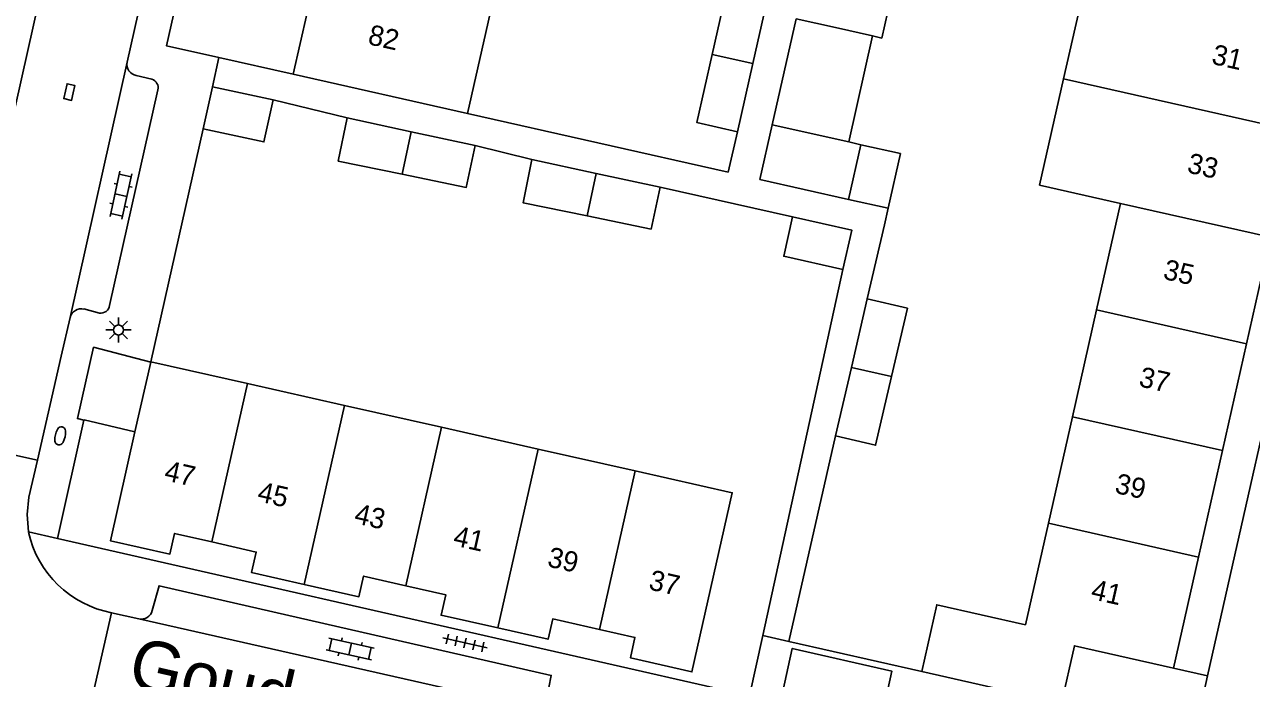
# Model space of a CAD drawing. Extents: x 128000 to 131008, y 398996 to 402500.
# Drawn here: x 128918.6 to 128979.2, y 399151.7 to 399184.1 of the extents above; entities that cross this region are included whole.
import ezdxf

# ---------------------------------------------------------------- set-up
doc = ezdxf.new("R2010")
doc.units = 0
for name, color, linetype in [('gg-afsc-erfafscheiding', 7, 'Continuous'), ('gg-afsc-muur', 7, 'Continuous'), ('gg-anno-huisnummerreeks BGT', 7, 'Continuous'), ('gg-anno-openbare ruimte label', 7, 'Continuous'), ('gg-bbg-bijgebouw', 7, 'Continuous'), ('gg-bbg-gedigitaliseerde bebouwing', 7, 'Continuous'), ('gg-bbg-gedigitaliseerde bijgebouw', 7, 'Continuous'), ('gg-bbg-hoofdgebouw', 7, 'Continuous'), ('gg-bbg-luifel en loopbrug', 7, 'Continuous'), ('gg-bbg-tussenscheiding', 7, 'Continuous'), ('gg-knt-verharding', 7, 'Continuous'), ('gg-knt-verharding nz', 7, 'Continuous'), ('gt-grn-weggrens', 7, 'Continuous'), ('gt-symb-brandkraan', 7, 'Continuous'), ('gt-symb-klinker verharding', 7, 'Continuous'), ('gt-symb-kolk', 7, 'Continuous'), ('gt-symb-lichtmast', 7, 'Continuous'), ('gt-symb-tegel verharding', 7, 'Continuous')]:
    doc.layers.add(name, color=color, linetype=linetype)

# ---------------------------------------------------------------- blocks, each defined once
blk = doc.blocks.new('gt0-LMAST')
at = {"layer": 'gt-symb-lichtmast'}
for p, q in [((-0.005, 0.246), (-0.005, 0.621)), ((-0.182, 0.173), (-0.447, 0.438)), ((0.172, 0.173), (0.437, 0.438)), ((-0.255, -0.004), (-0.63, -0.004)), ((-0.182, -0.181), (-0.447, -0.446)), ((-0.005, -0.254), (-0.005, -0.629)), ((0.437, -0.446), (0.172, -0.181)), ((0.245, -0.004), (0.62, -0.004))]:
    blk.add_line(p, q, dxfattribs=at)
blk.add_circle((-0.005, -0.004), 0.25, dxfattribs=at)
blk = doc.blocks.new('gt0-KL1')
at = {"layer": 'gt-symb-klinker verharding'}
for p, q in [((-1.15, 0.3), (1.15, 0.3)), ((-1, -0.3), (-1, 0.3)), ((-0.5, 0.3), (-0.5, 0.45)), ((0, -0.3), (0, 0.3)), ((0.5, 0.3), (0.5, 0.45)), ((1, -0.3), (1, 0.3)), ((-1.15, -0.3), (1.15, -0.3)), ((-0.5, -0.45), (-0.5, -0.3)), ((0.5, -0.45), (0.5, -0.3))]:
    blk.add_line(p, q, dxfattribs=at)
blk = doc.blocks.new('gt0-KOLK')
at = {"layer": 'gt-symb-kolk'}
blk.add_lwpolyline([(0, 0), (0.375, 0), (0.375, 0.4), (-0.375, 0.4), (-0.375, 0), (0, 0)], dxfattribs=at)
blk = doc.blocks.new('gt0-TEG1')
at = {"layer": 'gt-symb-tegel verharding'}
for p, q in [((-1.125, 0), (1.125, 0)), ((-0.9, -0.25), (-0.9, 0.25)), ((-0.45, -0.25), (-0.45, 0.25)), ((0, -0.25), (0, 0.25)), ((0.45, -0.25), (0.45, 0.25)), ((0.9, -0.25), (0.9, 0.25))]:
    blk.add_line(p, q, dxfattribs=at)
blk = doc.blocks.new('gt0-BR')
at = {"layer": 'gt-symb-brandkraan'}
for centre, radius, start, end in [((-0.244, 0), 0.206, 107.56694, 252.43307), ((0.599, -2.664), 3, 106.89205, 107.56694), ((0, -0.691), 0.938, 73.10799, 106.89205), ((-0.599, -2.664), 3, 72.43309, 73.10799), ((0.244, 0), 0.206, 287.56695, 72.43309), ((0.599, 2.664), 3, 252.43307, 253.10797), ((0, 0.691), 0.938, 253.10797, 286.89206), ((-0.599, 2.664), 3, 286.89206, 287.56695)]:
    blk.add_arc(centre, radius, start, end, dxfattribs=at)

msp = doc.modelspace()

# ---------------------------------------------------------------- linework, layer by layer
at = {"layer": 'gg-afsc-erfafscheiding'}
for p, q in [((128931.91, 399181.61), (128928.23, 399182.44)), ((128930.91, 399180.35), (128934.565, 399179.454)), ((128924.87, 399167.4), (128927.46, 399178.911)), ((128953.396, 399176.764), (128953.85, 399178.766)), ((128940.902, 399178.081), (128943.701, 399177.395)), ((128950.038, 399176.022), (128956.577, 399174.562)), ((128959.063, 399171.951), (128955.1, 399153.86))]:
    msp.add_line(p, q, dxfattribs=at)
at = {"layer": 'gg-afsc-muur'}
for p, q in [((128940.516, 399179.669), (128953.396, 399176.764)), ((128961.115, 399174.168), (128961.299, 399174.982)), ((128960.265, 399170.504), (128961.115, 399174.168)), ((128958.693, 399163.73), (128956.392, 399153.568)), ((128956.392, 399153.568), (128962.96, 399152.08))]:
    msp.add_line(p, q, dxfattribs=at)
at = {"layer": 'gg-bbg-bijgebouw'}
for p, q in [((128927.91, 399180.991), (128927.46, 399178.911)), ((128930.91, 399180.35), (128927.91, 399180.991)), ((128959.48, 399167.121), (128960.265, 399170.504)), ((128958.693, 399163.73), (128959.48, 399167.121))]:
    msp.add_line(p, q, dxfattribs=at)
for points in [[(128930.91, 399180.35), (128930.46, 399178.26), (128927.46, 399178.911)], [(128960.265, 399170.504), (128962.248, 399170.044), (128961.463, 399166.662)], [(128961.463, 399166.662), (128960.676, 399163.27), (128958.693, 399163.73)]]:
    msp.add_lwpolyline(points, dxfattribs=at)
at = {"layer": 'gg-bbg-gedigitaliseerde bebouwing'}
for p, q in [((128941.731, 399185.063), (128940.516, 399179.669)), ((128971.593, 399169.959), (128972.78, 399175.226)), ((128970.405, 399164.682), (128971.593, 399169.959)), ((128969.219, 399159.415), (128970.405, 399164.682)), ((128968.088, 399154.395), (128969.219, 399159.415))]:
    msp.add_line(p, q, dxfattribs=at)
for points in [[(128969.964, 399181.376), (128971.158, 399186.661), (128975.152, 399185.759)], [(128969.964, 399181.376), (128968.78, 399176.128), (128972.78, 399175.226)]]:
    msp.add_lwpolyline(points, dxfattribs=at)
at = {"layer": 'gg-bbg-gedigitaliseerde bijgebouw'}
for p, q in [((128952.609, 399182.586), (128953.268, 399185.513)), ((128955.267, 399185.063), (128954.607, 399182.131)), ((128955.57, 399179.113), (128956.748, 399184.352)), ((128959.351, 399178.26), (128960.53, 399183.5)), ((128954.607, 399182.131), (128953.85, 399178.766)), ((128934.565, 399179.454), (128937.734, 399178.767)), ((128937.734, 399178.767), (128940.902, 399178.081)), ((128959.347, 399175.422), (128959.957, 399178.124)), ((128959.957, 399178.124), (128959.351, 399178.26)), ((128943.701, 399177.395), (128946.87, 399176.708)), ((128946.87, 399176.708), (128950.038, 399176.022))]:
    msp.add_line(p, q, dxfattribs=at)
for points in [[(128962.176, 399188.682), (128960.986, 399183.397), (128960.53, 399183.5)], [(128952.609, 399182.586), (128951.851, 399179.217), (128953.85, 399178.766)], [(128937.29, 399176.665), (128934.128, 399177.318), (128934.565, 399179.454)], [(128955.57, 399179.113), (128954.961, 399176.411), (128959.347, 399175.422)], [(128940.902, 399178.081), (128940.452, 399176.011), (128937.29, 399176.665)], [(128943.701, 399177.395), (128943.264, 399175.259), (128946.426, 399174.606)], [(128946.426, 399174.606), (128949.588, 399173.952), (128950.038, 399176.022)], [(128959.063, 399171.951), (128956.137, 399172.611), (128956.577, 399174.562)], [(128956.577, 399174.562), (128959.503, 399173.902), (128959.063, 399171.951)]]:
    msp.add_lwpolyline(points, dxfattribs=at)
at = {"layer": 'gg-bbg-hoofdgebouw'}
for p, q in [((128931.91, 399181.61), (128940.516, 399179.669)), ((128980.194, 399173.555), (128979.007, 399168.289)), ((128979.007, 399168.289), (128977.817, 399163.013)), ((128924.088, 399163.939), (128924.865, 399167.376)), ((128924.865, 399167.376), (128924.87, 399167.4)), ((128929.652, 399166.322), (128924.87, 399167.4)), ((128934.438, 399165.242), (128929.652, 399166.322)), ((128939.225, 399164.163), (128934.438, 399165.242)), ((128944.011, 399163.083), (128939.225, 399164.163)), ((128948.798, 399162.004), (128944.011, 399163.083)), ((128977.817, 399163.013), (128976.629, 399157.746)), ((128976.629, 399157.746), (128975.39, 399152.25)), ((128969.87, 399150.52), (128962.96, 399152.08))]:
    msp.add_line(p, q, dxfattribs=at)
for points in [[(128931.765, 399187.321), (128931.23, 399184.941), (128932.59, 399184.64), (128931.91, 399181.61)], [(128924.088, 399163.939), (128922.87, 399158.55), (128925.81, 399157.89), (128926.04, 399158.911), (128927.89, 399158.49)], [(128947.035, 399154.169), (128948.79, 399153.771), (128948.57, 399152.76), (128951.6, 399152.07), (128953.6, 399160.921), (128948.798, 399162.004)], [(128927.89, 399158.49), (128930.08, 399157.991), (128929.85, 399156.981), (128932.448, 399156.392)], [(128932.448, 399156.392), (128935.15, 399155.78), (128935.38, 399156.8), (128937.463, 399156.328)], [(128937.463, 399156.328), (128939.44, 399155.88), (128939.21, 399154.87), (128942.022, 399154.238)], [(128968.088, 399154.395), (128963.701, 399155.384), (128962.96, 399152.08)], [(128942.022, 399154.238), (128944.5, 399153.681), (128944.73, 399154.691), (128947.035, 399154.169)], [(128975.39, 399152.25), (128970.5, 399153.36), (128969.87, 399150.52)]]:
    msp.add_lwpolyline(points, dxfattribs=at)
at = {"layer": 'gg-bbg-luifel en loopbrug'}
msp.add_line((128959.347, 399175.422), (128961.299, 399174.982), dxfattribs=at)
msp.add_lwpolyline([(128961.299, 399174.982), (128961.908, 399177.684), (128959.957, 399178.124)], dxfattribs=at)
at = {"layer": 'gg-bbg-tussenscheiding'}
for p, q in [((128958.694, 399183.913), (128956.748, 399184.352)), ((128960.53, 399183.5), (128958.694, 399183.913)), ((128952.609, 399182.586), (128954.607, 399182.131)), ((128969.964, 399181.376), (128981.378, 399178.803)), ((128937.29, 399176.665), (128937.734, 399178.767)), ((128959.351, 399178.26), (128955.57, 399179.113)), ((128946.426, 399174.606), (128946.87, 399176.708)), ((128972.78, 399175.226), (128980.194, 399173.555)), ((128971.593, 399169.959), (128979.007, 399168.289)), ((128961.463, 399166.662), (128959.48, 399167.121)), ((128927.89, 399158.49), (128929.652, 399166.322)), ((128932.448, 399156.392), (128934.438, 399165.242)), ((128970.405, 399164.682), (128977.817, 399163.013)), ((128937.463, 399156.328), (128939.225, 399164.163)), ((128942.022, 399154.238), (128944.011, 399163.083)), ((128947.035, 399154.169), (128948.798, 399162.004)), ((128969.219, 399159.415), (128976.629, 399157.746))]:
    msp.add_line(p, q, dxfattribs=at)
at = {"layer": 'gg-knt-verharding'}
for p, q in [((128927.598, 399222.072), (128914.483, 399163.569)), ((128923.7, 399182.199), (128932.463, 399220.959)), ((128924.922, 399181.362), (128924.151, 399181.542)), ((128922.836, 399170.178), (128925.223, 399180.835)), ((128920.439, 399167.675), (128920.886, 399169.589)), ((128921.568, 399170.005), (128922.327, 399169.807)), ((128919.266, 399162.541), (128920.439, 399167.675)), ((128920.26, 399158.66), (128921.566, 399164.503)), ((128919.266, 399162.541), (128914.483, 399163.569)), ((128922.934, 399154.993), (128921.807, 399150.077)), ((128924.276, 399154.688), (128922.934, 399154.993)), ((128977.083, 399151.866), (128975.39, 399152.25)), ((128975.79, 399146.13), (128977.083, 399151.866))]:
    msp.add_line(p, q, dxfattribs=at)
for points in [[(128928.23, 399182.44), (128925.64, 399183.02), (128936.95, 399233.07), (128934.75, 399236.61), (128944.73, 399281.21)], [(128977.083, 399151.866), (128991.447, 399215.55), (128989.75, 399215.931)], [(128921.566, 399164.503), (128921.241, 399164.588), (128922.042, 399168.118), (128924.865, 399167.376)], [(128921.566, 399164.503), (128921.57, 399164.521), (128924.088, 399163.939)], [(128918.819, 399158.983), (128918.757, 399159.843), (128918.85, 399160.7), (128919.266, 399162.541)], [(128955.1, 399153.86), (128954.45, 399150.89), (128920.26, 399158.66)], [(128944.415, 399150.703), (128944.652, 399151.896), (128925.274, 399156.323), (128924.943, 399155.099)], [(128960.53, 399147.73), (128961.485, 399152.104), (128956.558, 399153.228), (128955.599, 399148.836), (128960.53, 399147.73)]]:
    msp.add_lwpolyline(points, dxfattribs=at)
for centre, radius, start, end in [((128924.241, 399182.087), 0.552, 168.27149, 260.66409), ((128924.785, 399180.934), 0.449, 347.22877, 72.23758), ((128922.395, 399170.249), 0.447, 261.31108, 350.86405), ((128921.436, 399169.454), 0.566, 76.53473, 166.22921), ((128923.915, 399160.121), 5.221, 192.59382, 259.17333), ((128924.397, 399155.239), 0.564, 257.6306, 345.65148)]:
    msp.add_arc(centre, radius, start, end, dxfattribs=at)
at = {"layer": 'gg-knt-verharding nz'}
for p, q in [((128923.7, 399182.199), (128920.886, 399169.589)), ((128924.276, 399154.688), (128944.816, 399150.055))]:
    msp.add_line(p, q, dxfattribs=at)
at = {"layer": 'gt-grn-weggrens'}
for p, q in [((128928.23, 399182.44), (128927.91, 399180.991)), ((128920.26, 399158.66), (128918.819, 399158.983)), ((128955.1, 399153.86), (128956.392, 399153.568))]:
    msp.add_line(p, q, dxfattribs=at)

# ---------------------------------------------------------------- block references
at = {"layer": 'gt-symb-brandkraan', "rotation": 77.28466301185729}
msp.add_blockref('gt0-BR', (128920.393, 399163.734), dxfattribs=at)
at = {"layer": 'gt-symb-klinker verharding'}
for p, rotation in [((128923.394, 399175.63), 77.70114483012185), ((128934.719, 399153.197), -12.410774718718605)]:
    msp.add_blockref('gt0-KL1', p, dxfattribs=dict(at, rotation=rotation))
at = {"layer": 'gt-symb-kolk', "rotation": 77.28466301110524}
msp.add_blockref('gt0-KOLK', (128921.039, 399180.682), dxfattribs=at)
at = {"layer": 'gt-symb-lichtmast'}
msp.add_blockref('gt0-LMAST', (128923.28, 399168.971), dxfattribs=at)
at = {"layer": 'gt-symb-tegel verharding', "rotation": -12.702731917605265}
msp.add_blockref('gt0-TEG1', (128940.395, 399153.498), dxfattribs=at)

# ---------------------------------------------------------------- texts
at = {"layer": 'gg-anno-huisnummerreeks BGT'}
for s, rotation, p in [('82', 347.4, (128935.549, 399183.102)), ('31', 347.3, (128977.232, 399182.131)), ('33', 347.3, (128976.02, 399176.76)), ('35', 347.3, (128974.835, 399171.503)), ('37', 347.3, (128973.637, 399166.193)), ('47', 347.4, (128925.486, 399161.549)), ('39', 347.3, (128972.449, 399160.925)), ('45', 347.2, (128930.083, 399160.517)), ('43', 347.2, (128934.872, 399159.431)), ('41', 347.4, (128939.761, 399158.332)), ('39', 347.4, (128944.413, 399157.287)), ('37', 347.2, (128949.419, 399156.155)), ('41', 347.3, (128971.267, 399155.683))]:
    msp.add_text(s, height=1, rotation=rotation, dxfattribs=at).set_placement(p)
at = {"layer": 'gg-anno-openbare ruimte label'}
msp.add_text('Gouderakstraat', height=2.5, rotation=347.1, dxfattribs=at).set_placement((128923.646, 399151.38))

doc.saveas('drawing.dxf')
